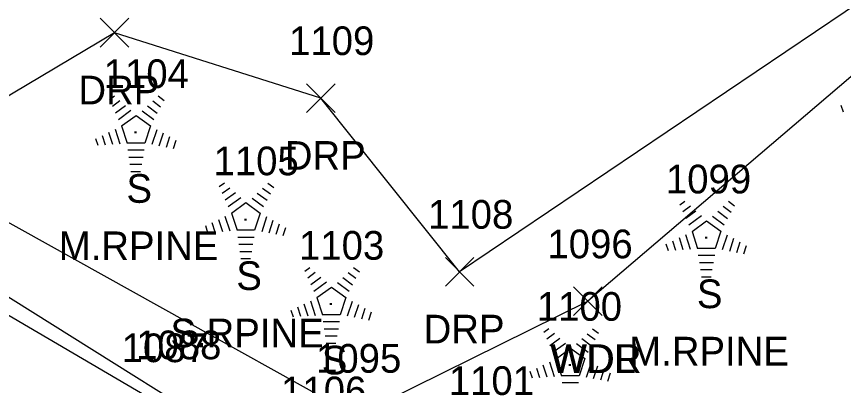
# Model space of a CAD drawing. Extents: x 1462089 to 1464015, y 730534 to 736144.
# Drawn here: x 1463504.7 to 1463562.4, y 736018.1 to 736043.9 of the extents above; entities that cross this region are included whole.
import ezdxf

# ---------------------------------------------------------------- set-up
doc = ezdxf.new("R2010")
doc.units = 0
for name, color, linetype in [('L_A', 7, 'Continuous'), ('L_C', 7, 'Continuous'), ('L_I', 7, 'Continuous'), ('L_TIC', 7, 'Continuous'), ('LAWA', 7, 'Continuous'), ('LFNC', 7, 'Continuous'), ('LTC', 7, 'Continuous'), ('R_A', 7, 'Continuous'), ('R_I', 7, 'Continuous'), ('R_TIC', 7, 'Continuous'), ('RDP', 7, 'Continuous')]:
    doc.layers.add(name, color=color, linetype=linetype)

msp = doc.modelspace()

# ---------------------------------------------------------------- linework, layer by layer
at = {"layer": 'L_TIC'}
for points in [[(1463543.596, 736022.997), (1463545.596, 736024.997)], [(1463545.596, 736022.997), (1463543.596, 736024.997)], [(1463543.596, 736022.997), (1463545.596, 736024.997)], [(1463545.596, 736022.997), (1463543.596, 736024.997)]]:
    msp.add_lwpolyline(points, dxfattribs=at)
at = {"layer": 'LAWA'}
for points in [[(1463684.956, 736115.968), (1463661.159, 736112.067), (1463639.708, 736097.583), (1463639.624, 736085.468), (1463625.874, 736072.974), (1463590.933, 736050.523), (1463581.704, 736048.356), (1463574.939, 736059.635), (1463571.12, 736055.577), (1463571.805, 736047.218), (1463544.596, 736023.997)], [(1463689.415, 736107.165), (1463644.148, 736078.94), (1463641.284, 736078.311), (1463632.001, 736072.626), (1463628.833, 736068.003), (1463590.345, 736038.008), (1463551.873, 736007.05), (1463537.128, 735998.896), (1463515.831, 736016.957), (1463498.591, 736027.742), (1463500.97, 736031.269), (1463528.39, 736016.017), (1463544.596, 736023.997)]]:
    msp.add_lwpolyline(points, dxfattribs=at)
at = {"layer": 'LFNC'}
msp.add_lwpolyline([(1463537.128, 735998.896), (1463514.818, 736016.753), (1463498.26, 736026.446)], dxfattribs=at)
at = {"layer": 'LTC'}
for p, q in [((1463511.192, 736038.073), (1463511.547, 736038.331)), ((1463514.591, 736038.314), (1463515.01, 736038.009)), ((1463511.402, 736037.608), (1463511.931, 736037.992)), ((1463511.612, 736037.142), (1463512.315, 736037.653)), ((1463513.849, 736037.617), (1463514.528, 736037.123)), ((1463514.219, 736037.965), (1463514.769, 736037.566)), ((1463562.255, 736037.676), (1463562.407, 736037.208)), ((1463511.821, 736036.676), (1463512.699, 736037.314)), ((1463512.046, 736036.221), (1463513.057, 736036.956)), ((1463513.057, 736036.956), (1463514.054, 736036.231)), ((1463513.477, 736037.269), (1463514.287, 736036.68)), ((1463511.136, 736035.786), (1463511.407, 736034.95)), ((1463511.591, 736036.002), (1463511.922, 736034.983)), ((1463512.046, 736036.221), (1463512.433, 736035.028)), ((1463514.054, 736036.231), (1463513.663, 736035.028)), ((1463514.492, 736035.96), (1463514.154, 736034.92)), ((1463510.225, 736035.352), (1463510.377, 736034.885)), ((1463510.68, 736035.569), (1463510.892, 736034.917)), ((1463514.937, 736035.71), (1463514.649, 736034.825)), ((1463515.381, 736035.46), (1463515.144, 736034.73)), ((1463515.825, 736035.209), (1463515.639, 736034.635)), ((1463513.663, 736035.028), (1463512.433, 736035.028)), ((1463513.625, 736034.528), (1463512.48, 736034.528)), ((1463513.541, 736034.028), (1463512.553, 736034.028)), ((1463513.457, 736033.528), (1463512.626, 736033.528)), ((1463513.374, 736033.028), (1463512.699, 736033.028)), ((1463518.861, 736031.993), (1463519.215, 736032.251)), ((1463519.07, 736031.528), (1463519.6, 736031.912)), ((1463521.888, 736031.885), (1463522.437, 736031.486)), ((1463522.259, 736032.233), (1463522.678, 736031.929)), ((1463519.28, 736031.062), (1463519.984, 736031.573)), ((1463519.49, 736030.596), (1463520.368, 736031.234)), ((1463521.146, 736031.188), (1463521.955, 736030.6)), ((1463521.517, 736031.537), (1463522.196, 736031.043)), ((1463519.714, 736030.141), (1463520.726, 736030.876)), ((1463520.726, 736030.876), (1463521.723, 736030.151)), ((1463551.013, 736030.727), (1463551.368, 736030.985)), ((1463551.223, 736030.262), (1463551.752, 736030.646)), ((1463554.04, 736030.619), (1463554.59, 736030.22)), ((1463554.411, 736030.968), (1463554.83, 736030.663)), ((1463519.714, 736030.141), (1463520.101, 736028.948)), ((1463521.723, 736030.151), (1463521.332, 736028.948)), ((1463551.432, 736029.796), (1463552.136, 736030.307)), ((1463551.642, 736029.33), (1463552.52, 736029.968)), ((1463553.669, 736030.271), (1463554.348, 736029.777)), ((1463518.349, 736029.489), (1463518.56, 736028.837)), ((1463518.804, 736029.706), (1463519.075, 736028.87)), ((1463519.26, 736029.922), (1463519.59, 736028.903)), ((1463522.16, 736029.88), (1463521.822, 736028.84)), ((1463522.605, 736029.629), (1463522.317, 736028.745)), ((1463523.05, 736029.379), (1463522.812, 736028.65)), ((1463551.866, 736028.875), (1463552.878, 736029.61)), ((1463552.878, 736029.61), (1463553.875, 736028.885)), ((1463553.298, 736029.923), (1463554.108, 736029.334)), ((1463517.893, 736029.272), (1463518.045, 736028.804)), ((1463521.332, 736028.948), (1463520.101, 736028.948)), ((1463523.494, 736029.129), (1463523.307, 736028.555)), ((1463551.866, 736028.875), (1463552.253, 736027.682)), ((1463553.875, 736028.885), (1463553.484, 736027.682)), ((1463521.293, 736028.448), (1463520.149, 736028.448)), ((1463550.501, 736028.223), (1463550.713, 736027.571)), ((1463550.956, 736028.44), (1463551.228, 736027.604)), ((1463551.412, 736028.656), (1463551.743, 736027.637)), ((1463554.313, 736028.614), (1463553.975, 736027.574)), ((1463554.757, 736028.364), (1463554.47, 736027.479)), ((1463521.21, 736027.948), (1463520.221, 736027.948)), ((1463550.045, 736028.006), (1463550.198, 736027.539)), ((1463553.484, 736027.682), (1463552.253, 736027.682)), ((1463555.202, 736028.114), (1463554.965, 736027.384)), ((1463555.646, 736027.863), (1463555.459, 736027.289)), ((1463521.126, 736027.448), (1463520.294, 736027.448)), ((1463553.445, 736027.182), (1463552.301, 736027.182)), ((1463521.042, 736026.948), (1463520.367, 736026.948)), ((1463553.362, 736026.682), (1463552.373, 736026.682)), ((1463524.828, 736026.105), (1463525.182, 736026.362)), ((1463525.037, 736025.639), (1463525.566, 736026.024)), ((1463527.855, 736025.997), (1463528.404, 736025.598)), ((1463528.226, 736026.345), (1463528.645, 736026.041)), ((1463553.278, 736026.182), (1463552.446, 736026.182)), ((1463525.247, 736025.174), (1463525.951, 736025.685)), ((1463525.456, 736024.708), (1463526.335, 736025.346)), ((1463527.484, 736025.649), (1463528.163, 736025.155)), ((1463553.194, 736025.682), (1463552.519, 736025.682)), ((1463525.681, 736024.253), (1463526.693, 736024.987)), ((1463526.693, 736024.987), (1463527.69, 736024.262)), ((1463527.113, 736025.3), (1463527.922, 736024.711)), ((1463525.681, 736024.253), (1463526.068, 736023.059)), ((1463527.69, 736024.262), (1463527.299, 736023.059)), ((1463524.316, 736023.601), (1463524.527, 736022.949)), ((1463524.771, 736023.817), (1463525.042, 736022.982)), ((1463525.226, 736024.034), (1463525.557, 736023.014)), ((1463528.127, 736023.991), (1463527.789, 736022.952)), ((1463528.572, 736023.741), (1463528.284, 736022.856)), ((1463523.86, 736023.384), (1463524.012, 736022.916)), ((1463527.299, 736023.059), (1463526.068, 736023.059)), ((1463529.016, 736023.491), (1463528.779, 736022.761)), ((1463529.461, 736023.241), (1463529.274, 736022.666)), ((1463527.26, 736022.559), (1463526.116, 736022.559)), ((1463527.176, 736022.059), (1463526.188, 736022.059)), ((1463541.514, 736021.847), (1463541.869, 736022.105)), ((1463544.912, 736022.088), (1463545.332, 736021.783)), ((1463527.093, 736021.559), (1463526.261, 736021.559)), ((1463541.724, 736021.382), (1463542.253, 736021.766)), ((1463541.933, 736020.916), (1463542.637, 736021.427)), ((1463544.17, 736021.391), (1463544.85, 736020.897)), ((1463544.541, 736021.739), (1463545.091, 736021.34)), ((1463527.009, 736021.059), (1463526.334, 736021.059)), ((1463542.143, 736020.45), (1463543.021, 736021.088)), ((1463542.367, 736019.995), (1463543.379, 736020.73)), ((1463543.379, 736020.73), (1463544.376, 736020.005)), ((1463543.799, 736021.043), (1463544.609, 736020.454)), ((1463541.457, 736019.56), (1463541.729, 736018.724)), ((1463541.913, 736019.776), (1463542.244, 736018.757)), ((1463542.367, 736019.995), (1463542.755, 736018.802)), ((1463544.376, 736020.005), (1463543.985, 736018.802)), ((1463544.814, 736019.734), (1463544.476, 736018.694)), ((1463540.547, 736019.126), (1463540.699, 736018.659)), ((1463541.002, 736019.343), (1463541.214, 736018.691)), ((1463545.258, 736019.484), (1463544.971, 736018.599)), ((1463545.703, 736019.234), (1463545.466, 736018.504)), ((1463546.147, 736018.983), (1463545.96, 736018.409)), ((1463543.985, 736018.802), (1463542.755, 736018.802)), ((1463543.947, 736018.302), (1463542.802, 736018.302))]:
    msp.add_line(p, q, dxfattribs=at)
at = {"layer": 'R_TIC'}
for points in [[(1463510.54, 736041.728), (1463512.54, 736043.728)], [(1463512.54, 736041.728), (1463510.54, 736043.728)], [(1463524.947, 736037.165), (1463526.947, 736039.165)], [(1463526.947, 736037.165), (1463524.947, 736039.165)], [(1463534.642, 736025.058), (1463536.642, 736027.058)], [(1463536.642, 736025.058), (1463534.642, 736027.058)]]:
    msp.add_lwpolyline(points, dxfattribs=at)
at = {"layer": 'RDP'}
msp.add_lwpolyline([(1463628.217, 736110.82), (1463635.598, 736096.822), (1463614.913, 736084.044), (1463618.432, 736077.178), (1463586.863, 736053.709), (1463573.383, 736075.072), (1463568.753, 736071.806), (1463566.202, 736065.765), (1463568.775, 736048.395), (1463535.642, 736026.058), (1463525.947, 736038.165), (1463511.54, 736042.728), (1463494.222, 736032.41), (1463489.244, 736026.33), (1463484.719, 736018.475)], dxfattribs=at)

# ---------------------------------------------------------------- texts
at = {"layer": 'L_A'}
for s, p in [('S', (1463512.383, 736030.865)), ('S', (1463520.052, 736024.785)), ('S', (1463552.204, 736023.519)), ('S', (1463526.018, 736018.897)), ('WDR', (1463541.958, 736018.997)), ('WDL', (1463542.013, 736018.997))]:
    msp.add_text(s, height=2, dxfattribs=at).set_placement(p)
at = {"layer": 'L_C'}
for s, p in [('M.RPINE', (1463507.659, 736026.865)), ('S.RPINE', (1463515.453, 736020.785)), ('M.RPINE', (1463547.479, 736019.519))]:
    msp.add_text(s, height=2, dxfattribs=at).set_placement(p)
at = {"layer": 'L_I'}
for s, p in [('1104', (1463510.793, 736038.865)), ('1105', (1463518.461, 736032.785)), ('1099', (1463550.039, 736031.519)), ('1103', (1463524.428, 736026.897)), ('1096', (1463541.769, 736026.997)), ('1096', (1463541.769, 736026.997)), ('1100', (1463541.028, 736022.639)), ('1088', (1463513.06, 736019.957)), ('1087', (1463512.046, 736019.753)), ('1095', (1463525.618, 736019.017)), ('1101', (1463534.886, 736017.465)), ('1106', (1463523.179, 736016.744))]:
    msp.add_text(s, height=2, dxfattribs=at).set_placement(p)
at = {"layer": 'LTC'}
for p in [(1463512.94, 736035.969), (1463520.608, 736029.889), (1463552.76, 736028.623), (1463526.575, 736024.001), (1463543.262, 736019.743)]:
    msp.add_text('.', height=1.037, rotation=270, dxfattribs=at).set_placement(p)
at = {"layer": 'R_A'}
for p in [(1463509.028, 736037.728), (1463523.435, 736033.165), (1463533.13, 736021.058)]:
    msp.add_text('DRP', height=2, dxfattribs=at).set_placement(p)
at = {"layer": 'R_I'}
for s, p in [('1109', (1463523.735, 736041.165)), ('1108', (1463533.437, 736029.058))]:
    msp.add_text(s, height=2, dxfattribs=at).set_placement(p)

doc.saveas('drawing.dxf')
